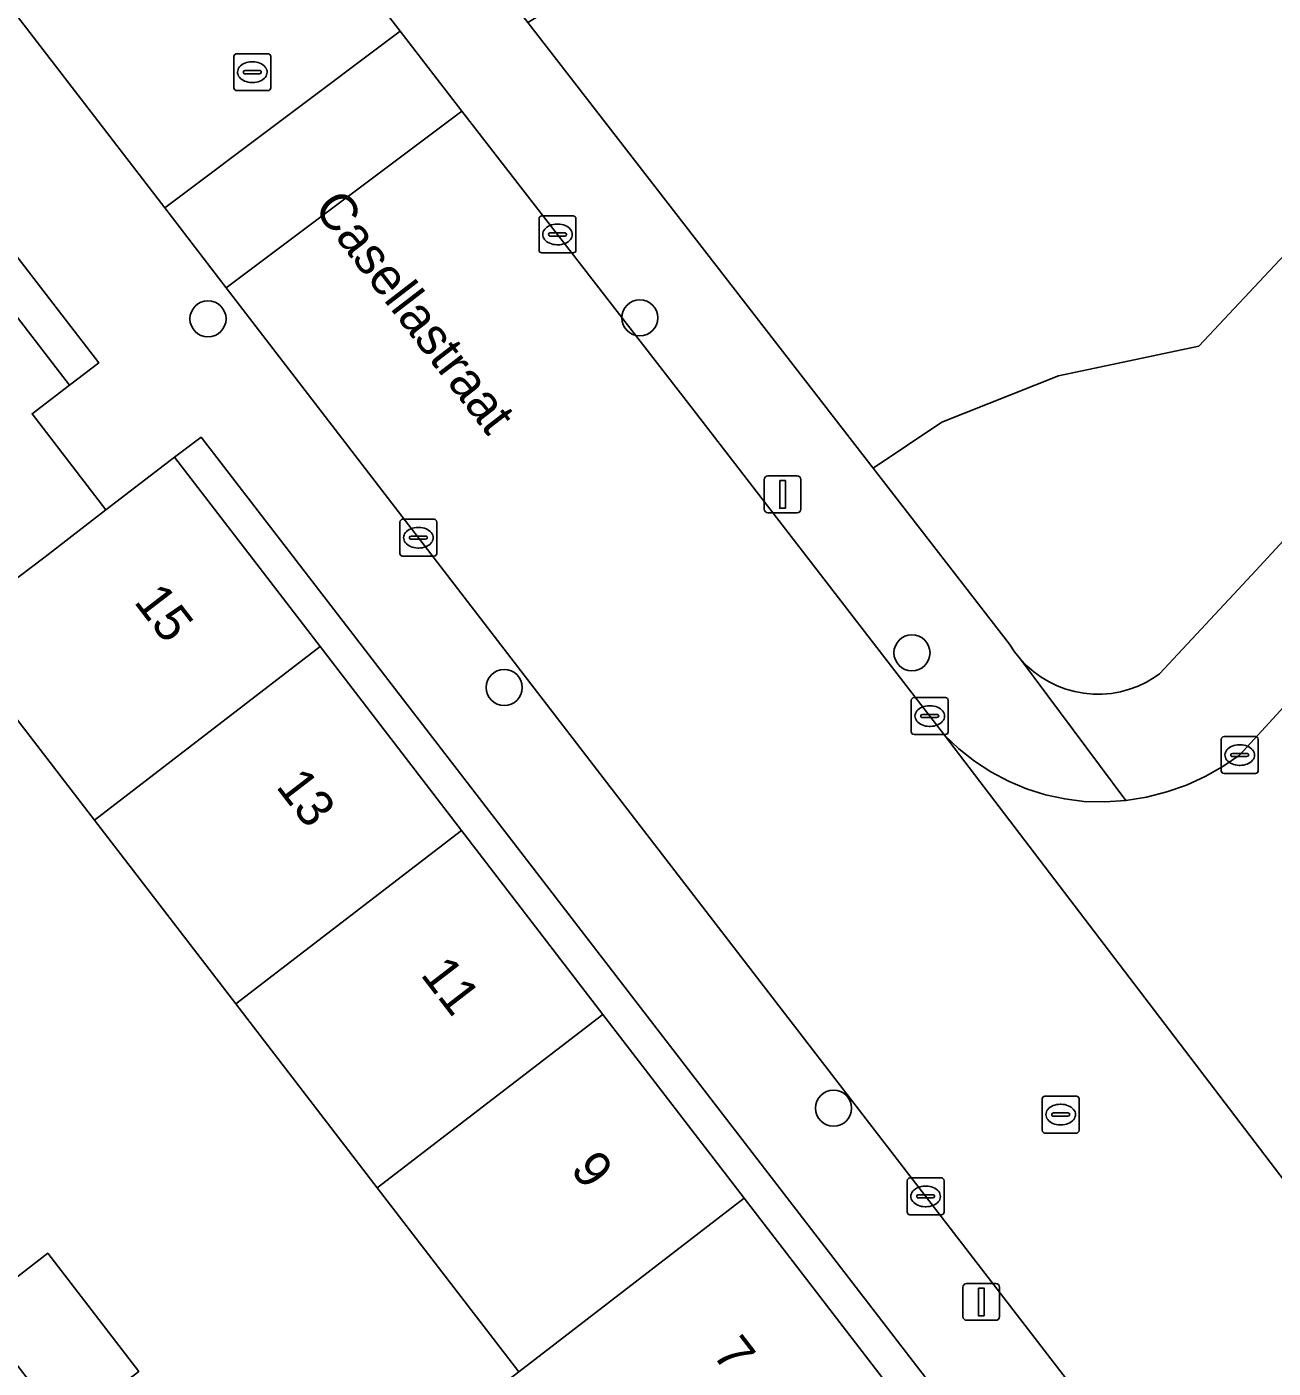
# Model space of a CAD drawing. Extents: x 159217 to 160349, y 381246 to 382172.
# Drawn here: x 159725.23 to 159759.02, y 381509.61 to 381545.97 of the extents above; entities that cross this region are included whole.
import ezdxf

# ---------------------------------------------------------------- set-up
doc = ezdxf.new("R2010")
doc.units = 0
for name, color, linetype in [('IMGEO_Boom', 7, 'Continuous'), ('IMGEO_Erf', 7, 'Continuous'), ('IMGEO_Groenvoorziening', 7, 'Continuous'), ('IMGEO_Kolk', 7, 'Continuous'), ('IMGEO_Lichtmast', 7, 'Continuous'), ('IMGEO_Openbare_ruimte_label', 7, 'Continuous'), ('IMGEO_Pand', 7, 'Continuous'), ('IMGEO_Pand_nummerreeks', 7, 'Continuous'), ('IMGEO_Rijbaan_lokaal_gesloten', 7, 'Continuous'), ('IMGEO_Rijbaan_lokaal_open', 7, 'Continuous'), ('IMGEO_Rioolput', 7, 'Continuous'), ('IMGEO_Voetpad_open', 7, 'Continuous')]:
    doc.layers.add(name, color=color, linetype=linetype)

msp = doc.modelspace()

# ---------------------------------------------------------------- linework, layer by layer
at = {"layer": 'IMGEO_Boom'}
for centre in [(159730.142, 381538.057), (159741.851, 381538.086), (159749.227, 381529.006), (159738.174, 381528.065), (159747.103, 381516.663)]:
    msp.add_circle(centre, 0.489, dxfattribs=at)
at = {"layer": 'IMGEO_Erf'}
for points in [[(159722.448, 381541.375), (159726.383, 381536.264), (159727.181, 381536.865), (159707.443, 381562.46)], [(159738.565, 381509.52), (159734.732, 381514.5), (159730.893, 381519.488), (159727.061, 381524.467), (159723.113, 381529.596)], [(159723.808, 381511.2), (159725.798, 381512.732), (159728.265, 381509.527)]]:
    msp.add_lwpolyline(points, dxfattribs=at)
msp.add_lwpolyline([(159760.87, 381494.724), (159756.805, 381500), (159729.955, 381534.85), (159729.233, 381534.307), (159733.181, 381529.174), (159737.012, 381524.192), (159740.848, 381519.203), (159744.679, 381514.222), (159748.509, 381509.241), (159752.34, 381504.259), (159755.615, 381500), (159756.177, 381499.27), (159760.111, 381494.153)], close=True, dxfattribs=at)
at = {"layer": 'IMGEO_Groenvoorziening'}
for points in [[(159741.214, 381547.541), (159738.816, 381546.092), (159748.178, 381534.007), (159750.033, 381535.253), (159753.201, 381536.514), (159757.001, 381537.32), (159761.793, 381542.421)], [(159761.793, 381542.421), (159757.001, 381537.32), (159753.201, 381536.514), (159750.033, 381535.253), (159748.178, 381534.007), (159751.872, 381529.238), (159752.01, 381529.03), (159752.166, 381528.835), (159752.339, 381528.654), (159752.527, 381528.49), (159752.729, 381528.344), (159752.943, 381528.215), (159753.168, 381528.107), (159753.402, 381528.019), (159753.643, 381527.953), (159753.888, 381527.908), (159754.137, 381527.885), (159754.387, 381527.884), (159754.636, 381527.906), (159754.882, 381527.95), (159755.122, 381528.016), (159755.357, 381528.103), (159755.582, 381528.211), (159755.797, 381528.338), (159755.934, 381528.434), (159758.441, 381531.122), (159773.137, 381547.035)]]:
    msp.add_lwpolyline(points, dxfattribs=at)
at = {"layer": 'IMGEO_Kolk'}
for p, q in [((159739.117, 381539.92), (159739.117, 381540.772)), ((159739.192, 381540.846), (159740.044, 381540.846)), ((159739.605, 381540.626), (159739.63, 381540.626)), ((159740.118, 381540.772), (159740.118, 381539.92)), ((159739.376, 381540.34), (159739.376, 381540.352)), ((159739.814, 381540.303), (159739.416, 381540.303)), ((159739.419, 381540.389), (159739.817, 381540.389)), ((159739.86, 381540.352), (159739.86, 381540.34)), ((159740.044, 381539.846), (159739.192, 381539.846)), ((159739.628, 381540.066), (159739.603, 381540.066)), ((159735.344, 381531.699), (159735.344, 381532.551)), ((159735.419, 381532.625), (159736.271, 381532.625)), ((159736.345, 381532.551), (159736.345, 381531.699)), ((159735.646, 381532.168), (159736.044, 381532.168)), ((159735.832, 381532.405), (159735.857, 381532.405)), ((159735.603, 381532.119), (159735.603, 381532.131)), ((159736.041, 381532.082), (159735.643, 381532.082)), ((159735.855, 381531.845), (159735.83, 381531.845)), ((159736.087, 381532.131), (159736.087, 381532.119)), ((159736.271, 381531.625), (159735.419, 381531.625)), ((159749.283, 381527.791), (159750.135, 381527.791)), ((159749.208, 381526.865), (159749.208, 381527.717)), ((159749.696, 381527.571), (159749.721, 381527.571)), ((159750.209, 381527.717), (159750.209, 381526.865)), ((159749.467, 381527.285), (159749.467, 381527.297)), ((159749.905, 381527.248), (159749.507, 381527.248)), ((159749.51, 381527.334), (159749.908, 381527.334)), ((159749.951, 381527.297), (159749.951, 381527.285)), ((159750.135, 381526.791), (159749.283, 381526.791)), ((159749.719, 381527.011), (159749.694, 381527.011)), ((159757.687, 381526.734), (159758.539, 381526.734)), ((159757.612, 381525.808), (159757.612, 381526.66)), ((159758.1, 381526.514), (159758.125, 381526.514)), ((159758.613, 381526.66), (159758.613, 381525.808)), ((159757.871, 381526.228), (159757.871, 381526.24)), ((159758.309, 381526.191), (159757.911, 381526.191)), ((159757.914, 381526.277), (159758.312, 381526.277)), ((159758.355, 381526.24), (159758.355, 381526.228)), ((159758.539, 381525.734), (159757.687, 381525.734)), ((159758.123, 381525.954), (159758.098, 381525.954)), ((159749.097, 381513.845), (159749.097, 381514.697)), ((159749.172, 381514.771), (159750.024, 381514.771)), ((159750.098, 381514.697), (159750.098, 381513.845)), ((159749.585, 381514.551), (159749.61, 381514.551)), ((159749.356, 381514.265), (159749.356, 381514.277)), ((159749.794, 381514.228), (159749.396, 381514.228)), ((159749.399, 381514.314), (159749.797, 381514.314)), ((159749.608, 381513.991), (159749.583, 381513.991)), ((159749.84, 381514.277), (159749.84, 381514.265)), ((159750.024, 381513.771), (159749.172, 381513.771))]:
    msp.add_line(p, q, dxfattribs=at)
for points in [[(159739.117, 381539.92), (159739.117, 381540.772)], [(159739.192, 381540.846), (159740.044, 381540.846)], [(159740.118, 381540.772), (159740.118, 381539.92)], [(159740.044, 381539.846), (159739.192, 381539.846)], [(159735.344, 381531.699), (159735.344, 381532.551)], [(159735.419, 381532.625), (159736.271, 381532.625)], [(159736.345, 381532.551), (159736.345, 381531.699)], [(159736.271, 381531.625), (159735.419, 381531.625)], [(159749.283, 381527.791), (159750.135, 381527.791)], [(159749.208, 381526.865), (159749.208, 381527.717)], [(159750.209, 381527.717), (159750.209, 381526.865)], [(159750.135, 381526.791), (159749.283, 381526.791)], [(159757.687, 381526.734), (159758.539, 381526.734)], [(159757.612, 381525.808), (159757.612, 381526.66)], [(159758.613, 381526.66), (159758.613, 381525.808)], [(159758.539, 381525.734), (159757.687, 381525.734)], [(159749.097, 381513.845), (159749.097, 381514.697)], [(159749.172, 381514.771), (159750.024, 381514.771)], [(159750.098, 381514.697), (159750.098, 381513.845)], [(159750.024, 381513.771), (159749.172, 381513.771)]]:
    msp.add_lwpolyline(points, dxfattribs=at)
for centre, radius, start, end in [((159739.194, 381540.77), 0.0765, 91.552, 178.448), ((159739.194, 381540.77), 0.0765, 91.552, 178.448), ((159740.042, 381540.77), 0.0765, 1.552, 88.448), ((159740.042, 381540.77), 0.0765, 1.552, 88.448), ((159739.416, 381540.349), 0.0403, 85.8775, 175.7526), ((159739.413, 381540.339), 0.0366, 178.938, 274.7102), ((159739.817, 381540.346), 0.043, 264.8664, 352.4533), ((159739.821, 381540.351), 0.0386, 1.7309, 96.639), ((159739.194, 381539.922), 0.0765, 181.552, 268.448), ((159739.194, 381539.922), 0.0765, 181.552, 268.448), ((159740.042, 381539.922), 0.0765, 271.552, 358.448), ((159740.042, 381539.922), 0.0765, 271.552, 358.448), ((159735.421, 381532.549), 0.0765, 91.552, 178.448), ((159735.421, 381532.549), 0.0765, 91.552, 178.448), ((159736.269, 381532.549), 0.0765, 1.552, 88.448), ((159736.269, 381532.549), 0.0765, 1.552, 88.448), ((159735.643, 381532.128), 0.0403, 85.8775, 175.7526), ((159736.048, 381532.13), 0.0386, 1.7309, 96.639), ((159735.64, 381532.118), 0.0366, 178.938, 274.7102), ((159736.044, 381532.125), 0.043, 264.8664, 352.4533), ((159735.421, 381531.701), 0.0765, 181.552, 268.448), ((159735.421, 381531.701), 0.0765, 181.552, 268.448), ((159736.269, 381531.701), 0.0765, 271.552, 358.448), ((159736.269, 381531.701), 0.0765, 271.552, 358.448), ((159749.285, 381527.715), 0.0765, 91.552, 178.448), ((159749.285, 381527.715), 0.0765, 91.552, 178.448), ((159750.133, 381527.715), 0.0765, 1.552, 88.448), ((159750.133, 381527.715), 0.0765, 1.552, 88.448), ((159749.507, 381527.294), 0.0403, 85.8775, 175.7526), ((159749.504, 381527.284), 0.0366, 178.938, 274.7102), ((159749.908, 381527.291), 0.043, 264.8664, 352.4533), ((159749.912, 381527.296), 0.0386, 1.7309, 96.639), ((159749.285, 381526.867), 0.0765, 181.552, 268.448), ((159749.285, 381526.867), 0.0765, 181.552, 268.448), ((159750.133, 381526.867), 0.0765, 271.552, 358.448), ((159750.133, 381526.867), 0.0765, 271.552, 358.448), ((159757.689, 381526.658), 0.0765, 91.552, 178.448), ((159757.689, 381526.658), 0.0765, 91.552, 178.448), ((159758.537, 381526.658), 0.0765, 1.552, 88.448), ((159758.537, 381526.658), 0.0765, 1.552, 88.448), ((159757.911, 381526.237), 0.0403, 85.8775, 175.7526), ((159757.908, 381526.227), 0.0366, 178.938, 274.7102), ((159758.312, 381526.234), 0.043, 264.8664, 352.4533), ((159758.316, 381526.239), 0.0386, 1.7309, 96.639), ((159757.689, 381525.81), 0.0765, 181.552, 268.448), ((159757.689, 381525.81), 0.0765, 181.552, 268.448), ((159758.537, 381525.81), 0.0765, 271.552, 358.448), ((159758.537, 381525.81), 0.0765, 271.552, 358.448), ((159749.174, 381514.695), 0.0765, 91.552, 178.448), ((159749.174, 381514.695), 0.0765, 91.552, 178.448), ((159750.022, 381514.695), 0.0765, 1.552, 88.448), ((159750.022, 381514.695), 0.0765, 1.552, 88.448), ((159749.396, 381514.274), 0.0403, 85.8775, 175.7526), ((159749.393, 381514.264), 0.0366, 178.938, 274.7102), ((159749.797, 381514.271), 0.043, 264.8664, 352.4533), ((159749.801, 381514.276), 0.0386, 1.7309, 96.639), ((159749.174, 381513.847), 0.0765, 181.552, 268.448), ((159749.174, 381513.847), 0.0765, 181.552, 268.448), ((159750.022, 381513.847), 0.0765, 271.552, 358.448), ((159750.022, 381513.847), 0.0765, 271.552, 358.448)]:
    msp.add_arc(centre, radius, start, end, dxfattribs=at)
for centre, major_axis, ratio, start_param, end_param in [((159739.604, 381540.346), (-0.387, 0.002), 0.722429, 4.712389, 7.853982), ((159739.629, 381540.346), (-0.39, 0.002), 0.717154, 1.570796, 4.712389), ((159735.831, 381532.125), (-0.387, 0.002), 0.722429, 4.712389, 7.853982), ((159735.856, 381532.125), (-0.39, 0.002), 0.717154, 1.570796, 4.712389), ((159749.695, 381527.291), (-0.387, 0.002), 0.722429, 4.712389, 7.853982), ((159749.72, 381527.291), (-0.39, 0.002), 0.717154, 1.570796, 4.712389), ((159758.099, 381526.234), (-0.387, 0.002), 0.722429, 4.712389, 7.853982), ((159758.124, 381526.234), (-0.39, 0.002), 0.717154, 1.570796, 4.712389), ((159749.584, 381514.271), (-0.387, 0.002), 0.722429, 4.712389, 7.853982), ((159749.609, 381514.271), (-0.39, 0.002), 0.717154, 1.570796, 4.712389)]:
    msp.add_ellipse(centre, major_axis=major_axis, ratio=ratio, start_param=start_param, end_param=end_param, dxfattribs=at)
at = {"layer": 'IMGEO_Lichtmast'}
for p, q in [((159745.224, 381532.901), (159745.224, 381533.701)), ((159745.224, 381533.701), (159745.224, 381532.901)), ((159745.324, 381533.801), (159746.114, 381533.801)), ((159746.114, 381533.801), (159745.324, 381533.801)), ((159746.214, 381533.701), (159746.214, 381532.901)), ((159746.214, 381532.901), (159746.214, 381533.701)), ((159746.114, 381532.801), (159745.324, 381532.801)), ((159745.324, 381532.801), (159746.114, 381532.801)), ((159750.61, 381511.012), (159750.61, 381511.812)), ((159750.61, 381511.812), (159750.61, 381511.012)), ((159750.71, 381511.912), (159751.5, 381511.912)), ((159751.5, 381511.912), (159750.71, 381511.912)), ((159751.6, 381511.812), (159751.6, 381511.012)), ((159751.6, 381511.012), (159751.6, 381511.812)), ((159751.5, 381510.912), (159750.71, 381510.912)), ((159750.71, 381510.912), (159751.5, 381510.912))]:
    msp.add_line(p, q, dxfattribs=at)
for points in [[(159745.644, 381533.676), (159745.794, 381533.676), (159745.794, 381532.926), (159745.644, 381532.926), (159745.644, 381533.676)], [(159751.03, 381511.787), (159751.18, 381511.787), (159751.18, 381511.037), (159751.03, 381511.037), (159751.03, 381511.787)]]:
    msp.add_lwpolyline(points, dxfattribs=at)
for centre, start, end in [((159745.324, 381533.701), 90, 180), ((159745.324, 381533.701), 90, 180), ((159746.114, 381533.701), 0, 90), ((159746.114, 381533.701), 360, 90), ((159745.324, 381532.901), 180, 270), ((159745.324, 381532.901), 180, 270), ((159746.114, 381532.901), 270, 0), ((159746.114, 381532.901), 270, 0), ((159750.71, 381511.812), 90, 180), ((159750.71, 381511.812), 90, 180), ((159751.5, 381511.812), 0, 90), ((159751.5, 381511.812), 360, 90), ((159750.71, 381511.012), 180, 270), ((159750.71, 381511.012), 180, 270), ((159751.5, 381511.012), 270, 0), ((159751.5, 381511.012), 270, 0)]:
    msp.add_arc(centre, 0.1, start, end, dxfattribs=at)
at = {"layer": 'IMGEO_Pand'}
for points in [[(159722.448, 381541.375), (159718.069, 381538.002), (159716.351, 381536.679), (159720.285, 381531.57), (159722.649, 381533.39), (159724.651, 381530.79), (159725.724, 381531.609), (159727.376, 381532.881), (159725.371, 381535.485), (159726.383, 381536.264)], [(159727.061, 381524.467), (159733.181, 381529.174), (159729.233, 381534.307), (159727.376, 381532.881), (159725.724, 381531.609), (159724.651, 381530.79), (159723.113, 381529.596)], [(159727.061, 381524.467), (159730.893, 381519.488), (159737.012, 381524.192), (159733.181, 381529.174)], [(159740.848, 381519.203), (159737.012, 381524.192), (159730.893, 381519.488), (159734.732, 381514.5)], [(159744.679, 381514.222), (159740.848, 381519.203), (159734.732, 381514.5), (159738.565, 381509.52)], [(159744.679, 381514.222), (159738.565, 381509.52), (159735.992, 381507.541), (159739.823, 381502.561), (159742.397, 381504.541), (159748.509, 381509.241)], [(159726.274, 381507.996), (159728.265, 381509.527), (159725.798, 381512.732), (159723.808, 381511.2)]]:
    msp.add_lwpolyline(points, close=True, dxfattribs=at)
at = {"layer": 'IMGEO_Rijbaan_lokaal_gesloten'}
msp.add_lwpolyline([(159720.102, 381552.591), (159728.968, 381541.067), (159735.349, 381545.855), (159728.347, 381554.892), (159717.739, 381568.362)], dxfattribs=at)
msp.add_lwpolyline([(159750.11, 381526.77), (159743.233, 381535.678), (159737.027, 381543.689), (159730.632, 381538.903), (159740.852, 381525.618), (159753.664, 381509), (159758.238, 381502.981), (159763.358, 381496.462), (159764.419, 381495.062), (159770.669, 381499.927), (159770.613, 381500), (159770.073, 381500.702), (159761.639, 381511.66)], close=True, dxfattribs=at)
at = {"layer": 'IMGEO_Rijbaan_lokaal_open'}
msp.add_lwpolyline([(159728.968, 381541.067), (159730.632, 381538.903), (159737.027, 381543.689), (159735.349, 381545.855)], close=True, dxfattribs=at)
msp.add_lwpolyline([(159761.914, 381530.376), (159758.111, 381526.231), (159757.686, 381525.939), (159757.191, 381525.658), (159756.672, 381525.422), (159756.135, 381525.234), (159755.583, 381525.094), (159755.021, 381525.004), (159754.453, 381524.964), (159753.884, 381524.976), (159753.367, 381525.044), (159752.844, 381525.16), (159752.335, 381525.323), (159751.841, 381525.53), (159751.369, 381525.781), (159750.92, 381526.072), (159750.499, 381526.403), (159750.11, 381526.77), (159761.639, 381511.66)], dxfattribs=at)
at = {"layer": 'IMGEO_Rioolput'}
for p, q in [((159730.918, 381545.245), (159731.77, 381545.245)), ((159730.843, 381544.319), (159730.843, 381545.171)), ((159731.331, 381545.025), (159731.356, 381545.025)), ((159731.844, 381545.171), (159731.844, 381544.319)), ((159731.102, 381544.739), (159731.102, 381544.751)), ((159731.54, 381544.702), (159731.142, 381544.702)), ((159731.145, 381544.788), (159731.543, 381544.788)), ((159731.586, 381544.751), (159731.586, 381544.739)), ((159731.77, 381544.245), (159730.918, 381544.245)), ((159731.354, 381544.465), (159731.329, 381544.465)), ((159752.758, 381516.063), (159752.758, 381516.915)), ((159752.833, 381516.989), (159753.685, 381516.989)), ((159753.759, 381516.915), (159753.759, 381516.063)), ((159753.06, 381516.532), (159753.458, 381516.532)), ((159753.246, 381516.769), (159753.271, 381516.769)), ((159753.017, 381516.483), (159753.017, 381516.495)), ((159753.455, 381516.446), (159753.057, 381516.446)), ((159753.269, 381516.209), (159753.244, 381516.209)), ((159753.501, 381516.495), (159753.501, 381516.483)), ((159753.685, 381515.989), (159752.833, 381515.989))]:
    msp.add_line(p, q, dxfattribs=at)
for points in [[(159730.918, 381545.245), (159731.77, 381545.245)], [(159730.843, 381544.319), (159730.843, 381545.171)], [(159731.844, 381545.171), (159731.844, 381544.319)], [(159731.77, 381544.245), (159730.918, 381544.245)], [(159752.758, 381516.063), (159752.758, 381516.915)], [(159752.833, 381516.989), (159753.685, 381516.989)], [(159753.759, 381516.915), (159753.759, 381516.063)], [(159753.685, 381515.989), (159752.833, 381515.989)]]:
    msp.add_lwpolyline(points, dxfattribs=at)
for centre, radius, start, end in [((159730.92, 381545.169), 0.0765, 91.552, 178.448), ((159730.92, 381545.169), 0.0765, 91.552, 178.448), ((159731.768, 381545.169), 0.0765, 1.552, 88.448), ((159731.768, 381545.169), 0.0765, 1.552, 88.448), ((159731.142, 381544.748), 0.0403, 85.8775, 175.7526), ((159731.139, 381544.738), 0.0366, 178.938, 274.7102), ((159731.543, 381544.745), 0.043, 264.8664, 352.4533), ((159731.547, 381544.75), 0.0386, 1.7309, 96.639), ((159730.92, 381544.321), 0.0765, 181.552, 268.448), ((159730.92, 381544.321), 0.0765, 181.552, 268.448), ((159731.768, 381544.321), 0.0765, 271.552, 358.448), ((159731.768, 381544.321), 0.0765, 271.552, 358.448), ((159752.835, 381516.913), 0.0765, 91.552, 178.448), ((159752.835, 381516.913), 0.0765, 91.552, 178.448), ((159753.683, 381516.913), 0.0765, 1.552, 88.448), ((159753.683, 381516.913), 0.0765, 1.552, 88.448), ((159753.057, 381516.492), 0.0403, 85.8775, 175.7526), ((159753.462, 381516.494), 0.0386, 1.7309, 96.639), ((159753.054, 381516.482), 0.0366, 178.938, 274.7102), ((159753.458, 381516.489), 0.043, 264.8664, 352.4533), ((159752.835, 381516.065), 0.0765, 181.552, 268.448), ((159752.835, 381516.065), 0.0765, 181.552, 268.448), ((159753.683, 381516.065), 0.0765, 271.552, 358.448), ((159753.683, 381516.065), 0.0765, 271.552, 358.448)]:
    msp.add_arc(centre, radius, start, end, dxfattribs=at)
for centre, major_axis, ratio, start_param, end_param in [((159731.33, 381544.745), (-0.387, 0.002), 0.722429, 4.712389, 7.853982), ((159731.355, 381544.745), (-0.39, 0.002), 0.717154, 1.570796, 4.712389), ((159753.245, 381516.489), (-0.387, 0.002), 0.722429, 4.712389, 7.853982), ((159753.27, 381516.489), (-0.39, 0.002), 0.717154, 1.570796, 4.712389)]:
    msp.add_ellipse(centre, major_axis=major_axis, ratio=ratio, start_param=start_param, end_param=end_param, dxfattribs=at)
at = {"layer": 'IMGEO_Voetpad_open'}
for points in [[(159717.739, 381568.362), (159728.347, 381554.892), (159735.349, 381545.855), (159737.027, 381543.689), (159743.233, 381535.678), (159750.11, 381526.77), (159750.499, 381526.403), (159750.92, 381526.072), (159751.369, 381525.781), (159751.841, 381525.53), (159752.335, 381525.323), (159752.844, 381525.16), (159753.367, 381525.044), (159753.884, 381524.976), (159754.453, 381524.964), (159755.021, 381525.004), (159752.166, 381528.835), (159752.01, 381529.03), (159751.872, 381529.238), (159748.178, 381534.007), (159738.816, 381546.092), (159733.61, 381552.813), (159732.689, 381554.002), (159722.971, 381566.548)], [(159707.443, 381562.46), (159727.181, 381536.865), (159726.383, 381536.264), (159725.371, 381535.485), (159727.376, 381532.881), (159729.233, 381534.307), (159729.955, 381534.85), (159756.805, 381500)], [(159753.664, 381509), (159740.852, 381525.618), (159730.632, 381538.903), (159728.968, 381541.067), (159720.102, 381552.591)], [(159773.137, 381547.035), (159758.441, 381531.122), (159755.934, 381528.434), (159755.797, 381528.338), (159755.582, 381528.211), (159755.357, 381528.103), (159755.122, 381528.016), (159754.882, 381527.95), (159754.636, 381527.906), (159754.387, 381527.884), (159754.137, 381527.885), (159753.888, 381527.908), (159753.643, 381527.953), (159753.402, 381528.019), (159753.168, 381528.107), (159752.943, 381528.215), (159752.729, 381528.344), (159752.527, 381528.49), (159752.339, 381528.654), (159752.166, 381528.835), (159755.021, 381525.004), (159755.583, 381525.094), (159756.135, 381525.234), (159756.672, 381525.422), (159757.191, 381525.658), (159757.686, 381525.939), (159758.111, 381526.231), (159761.914, 381530.376)]]:
    msp.add_lwpolyline(points, dxfattribs=at)

# ---------------------------------------------------------------- texts
at = {"layer": 'IMGEO_Openbare_ruimte_label'}
msp.add_text('Casellastraat', height=1, rotation=307.5686, dxfattribs=at).set_placement((159732.983, 381541.048))
at = {"layer": 'IMGEO_Pand_nummerreeks'}
for s, p in [('15', (159728.111, 381530.387)), ('13', (159731.962, 381525.379)), ('11', (159735.882, 381520.28)), ('9', (159739.944, 381514.997)), ('7', (159743.795, 381509.989))]:
    msp.add_text(s, height=1, rotation=307.5602, dxfattribs=at).set_placement(p)

doc.saveas('drawing.dxf')
